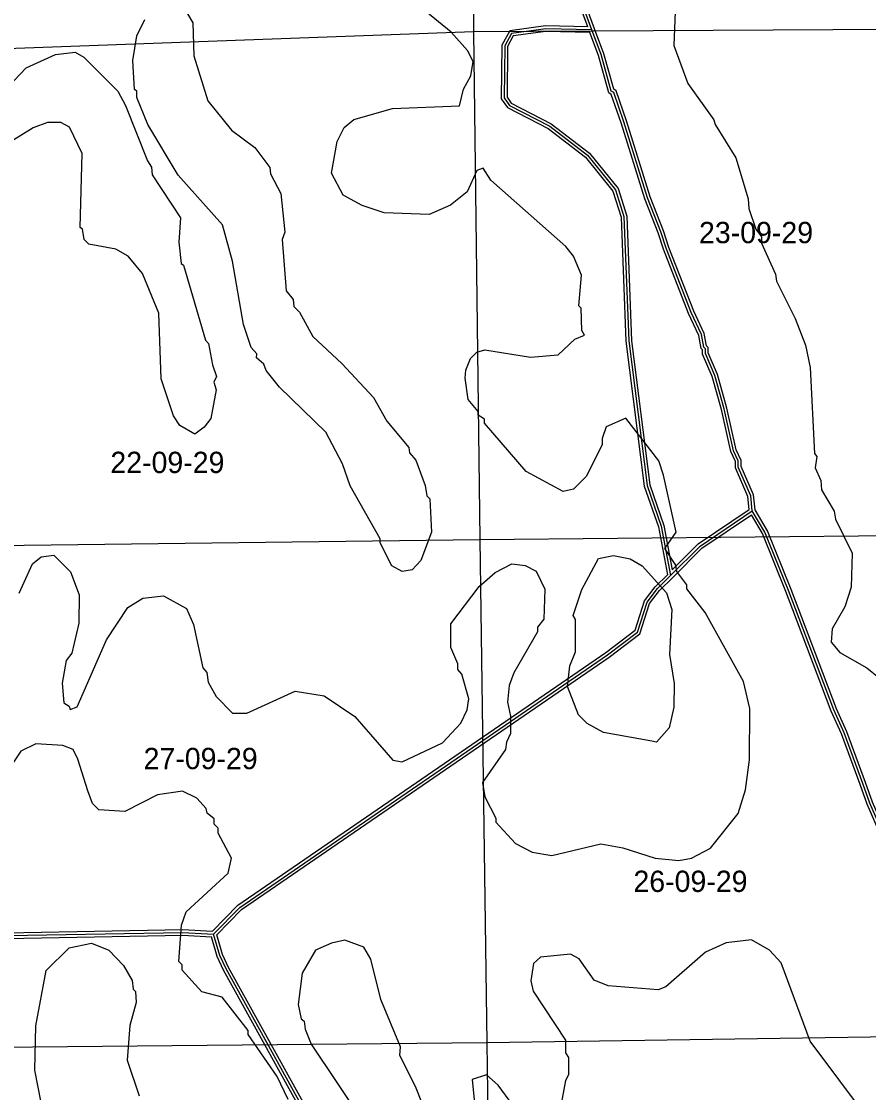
# Model space of a CAD drawing. Extents: x 418523 to 616617, y 1878279 to 2196743.
# Drawn here: x 537512 to 546458, y 1944432 to 1955739 of the extents above; entities that cross this region are included whole.
import ezdxf

# ---------------------------------------------------------------- set-up
doc = ezdxf.new("R2010")
doc.units = 0
for name, color, linetype in [('Level 1', 7, 'Continuous'), ('Level 2', 7, 'Continuous'), ('Level 31', 7, 'Continuous'), ('Level 32', 7, 'Continuous'), ('Level 7', 7, 'Continuous')]:
    doc.layers.add(name, color=color, linetype=linetype)

msp = doc.modelspace()

# ---------------------------------------------------------------- linework, layer by layer
at = {"layer": 'Level 1'}
for p, q in [((542261.9, 1960864.823), (542287.012, 1955627.983)), ((547481.582, 1955659.97), (542287.012, 1955627.983)), ((542287.012, 1955627.983), (537189.212, 1955443.42)), ((542287.012, 1955627.983), (542354.003, 1950270.999)), ((542354.003, 1950270.999), (547586.628, 1950320.921)), ((537172.318, 1950205.561), (542354.003, 1950270.999)), ((542354.003, 1950270.999), (542425.056, 1944958.031)), ((547661.714, 1945031.958), (542425.056, 1944958.031)), ((542425.056, 1944958.031), (537166.409, 1944906.157)), ((542425.056, 1944958.031), (542510.069, 1939605.013))]:
    msp.add_line(p, q, dxfattribs=at)
at = {"layer": 'Level 31'}
for points in [[(543536.273, 1955651.502), (543253.21, 1956414.586)], [(543536.273, 1955651.502), (543048.363, 1955662.452), (542686.936, 1955613.016), (542615.101, 1955481.595), (542609.598, 1954931.768), (542664.592, 1954851.958), (543090.92, 1954632.819), (543490, 1954326.127), (543785.729, 1953961.571), (543873.761, 1953678.381), (543925.326, 1952366.526), (544118.483, 1950838.597), (544267.048, 1950410.855), (544365.797, 1949888.351)], [(544585.354, 1952667.808), (544320.395, 1953343.916), (544262.509, 1953519.008), (544121.686, 1953877.998), (543873.95, 1954678.79), (543766.316, 1954987.496), (543741.286, 1955004.301), (543633.884, 1955388.282), (543536.273, 1955651.502)], [(545229.911, 1950573.77), (545213.876, 1950732.37), (545081.111, 1951032.783), (545081.311, 1951099.331), (545031.79, 1951207.848), (544932.793, 1951649.985), (544833.839, 1952000.482), (544734.216, 1952233.885), (544734.366, 1952284.068), (544717.908, 1952300.846), (544693.23, 1952434.381), (544585.354, 1952667.808)], [(544365.797, 1949888.351), (544678.856, 1950200.142), (545229.911, 1950573.77)], [(547722.323, 1944298.088), (547540.366, 1944732.096), (547391.465, 1945174.371), (547250.479, 1945499.891), (547242.443, 1945574.826), (546969.151, 1946259.3), (546679.239, 1947010.373), (546472.346, 1947485.917), (546397.711, 1947694.512), (546199.257, 1948228.581), (546091.386, 1948470.731), (545685.61, 1949538.901), (545611.251, 1949730.768), (545362.903, 1950348.268), (545229.911, 1950573.77)], [(539540.946, 1946104.221), (539816.833, 1946386.636), (543700.277, 1949052.156), (544017.897, 1949293.381), (544118.56, 1949609.816), (544227.58, 1949751.308), (544365.797, 1949888.351)], [(537159.029, 1946085.652), (539215.832, 1946121.616), (539540.946, 1946104.221)], [(541465.476, 1942589.307), (541324.406, 1942773.026), (541158.376, 1943098.648), (540892.971, 1943532.95), (539673.473, 1945736.878), (539606.919, 1945878.912), (539540.946, 1946104.221)]]:
    msp.add_lwpolyline(points, dxfattribs=at)
at = {"layer": 'Level 32'}
for points in [[(543564.401, 1955661.936), (543280.391, 1956427.574)], [(543492.783, 1955682.486), (543226.03, 1956401.599)], [(543492.783, 1955682.486), (543046.656, 1955692.499), (542667.872, 1955640.689), (542585.177, 1955489.399), (542579.505, 1954922.568), (542644.169, 1954828.724), (543074.791, 1954607.377), (543468.923, 1954304.488), (543758.794, 1953947.153), (543843.938, 1953673.251), (543895.4, 1952364.051), (544089.113, 1950831.721), (544237.981, 1950403.106), (544333.361, 1949898.435)], [(543515.23, 1955621.966), (543050.07, 1955632.406), (542706.001, 1955585.345), (542645.026, 1955473.791), (542639.692, 1954940.968), (542685.016, 1954875.192), (543107.049, 1954658.261), (543511.076, 1954347.766), (543812.664, 1953975.988), (543903.582, 1953683.51), (543955.252, 1952369.002), (544147.852, 1950845.475), (544296.115, 1950418.603), (544384.758, 1949949.575)], [(544612.962, 1952679.583), (544348.624, 1953354.105), (544290.736, 1953529.202), (544150.018, 1953887.923), (543902.453, 1954688.165), (543791.349, 1955006.824), (543767.198, 1955023.039), (543662.443, 1955397.554), (543564.402, 1955661.934)], [(544557.748, 1952656.032), (544292.166, 1953333.727), (544234.282, 1953508.815), (544093.352, 1953868.073), (543845.446, 1954669.415), (543741.283, 1954968.167), (543715.376, 1954985.562), (543605.325, 1955379.011), (543515.23, 1955621.966)], [(545198.263, 1950588.557), (545184.508, 1950724.606), (545051.091, 1951026.493), (545051.291, 1951092.851), (545003.198, 1951198.241), (544903.697, 1951642.626), (544805.491, 1951990.476), (544704.197, 1952227.793), (544704.33, 1952271.847), (544690.072, 1952286.38), (544664.415, 1952425.22), (544557.748, 1952656.032)], [(545259.097, 1950583.337), (545243.246, 1950740.133), (545111.131, 1951039.074), (545111.332, 1951105.81), (545060.382, 1951217.456), (544961.888, 1951657.344), (544862.188, 1952010.487), (544764.235, 1952239.976), (544764.404, 1952296.289), (544745.743, 1952315.311), (544722.046, 1952443.542), (544612.962, 1952679.583)], [(544384.759, 1949949.575), (544659.685, 1950223.391), (545198.263, 1950588.557)], [(547751.349, 1944306.446), (547568.452, 1944742.696), (547419.495, 1945185.137), (547279.822, 1945507.626), (547271.834, 1945582.123), (546997.077, 1946270.264), (546707, 1947021.764), (546500.256, 1947496.967), (546425.896, 1947704.791), (546227.049, 1948239.921), (546119.132, 1948482.171), (545713.62, 1949549.647), (545639.156, 1949741.786), (545389.894, 1950361.561), (545259.097, 1950583.337)], [(544386.968, 1949867.093), (544698.028, 1950176.895), (545220.301, 1950531.006)], [(547693.296, 1944289.729), (547512.28, 1944721.496), (547363.434, 1945163.605), (547221.136, 1945492.156), (547213.053, 1945567.531), (546941.226, 1946248.336), (546651.477, 1946998.982), (546444.437, 1947474.867), (546369.526, 1947684.233), (546171.466, 1948217.241), (546063.639, 1948459.291), (545657.601, 1949528.153), (545583.346, 1949719.75), (545335.913, 1950334.976), (545220.301, 1950531.006)], [(539528.981, 1946134.904), (539797.429, 1946409.705), (543682.706, 1949076.483), (543992.188, 1949311.527), (544091.571, 1949623.943), (544205.036, 1949771.204), (544333.361, 1949898.435)], [(539574.67, 1946095.811), (539836.237, 1946363.566), (543717.849, 1949027.829), (544043.606, 1949275.234), (544145.548, 1949595.688), (544250.123, 1949731.413), (544386.92, 1949867.046)], [(537159.126, 1946115.66), (539216.371, 1946151.631), (539528.981, 1946134.905)], [(537158.932, 1946055.641), (537159.581, 1946055.657), (539215.292, 1946091.601), (539518.126, 1946075.398)], [(541419.868, 1942599.443), (541298.932, 1942756.942), (541132.174, 1943083.991), (540867.034, 1943517.858), (539646.736, 1945723.236), (539578.775, 1945868.27), (539518.126, 1946075.398)], [(541480.521, 1942618.972), (541349.881, 1942789.11), (541184.578, 1943113.306), (540918.908, 1943548.041), (539700.211, 1945750.521), (539635.062, 1945889.555), (539574.67, 1946095.81)]]:
    msp.add_lwpolyline(points, dxfattribs=at)
at = {"layer": 'Level 7'}
for points in [[(544444.984, 1956567.983), (544399.81, 1955484.397), (544548.59, 1955083.79), (544822.452, 1954699.435), (544838.953, 1954649.353), (545054.594, 1954298.538), (545186.573, 1953864.62), (545194.615, 1953764.557), (545268.92, 1953547.543), (545327.013, 1953464.022), (545326.814, 1953397.331), (545475.822, 1953071.725), (545483.904, 1952996.663), (545682.734, 1952604.226), (545790.191, 1952320.431), (545839.456, 1952086.856), (545886.571, 1951178.026), (545911.442, 1951144.616), (545894.413, 1951027.942), (545952.346, 1950894.4), (545960.358, 1950794.328), (546093.015, 1950568.824), (546109.426, 1950485.392), (546283.346, 1950126.376), (546273.841, 1949767.937), (546206.493, 1949559.762), (546072.364, 1949326.765)], [(543113.615, 1946935.379), (543630.864, 1947058.759), (543864.15, 1947016.321), (544205.579, 1946906.833), (544455.576, 1946881.046), (544589.048, 1946905.628), (544789.481, 1947013.343), (545082.431, 1947379.196), (545158.24, 1947629.062), (545200.936, 1947945.711), (545202.667, 1948487.573), (545136.891, 1948771.209), (544730.731, 1949497.781), (544539.812, 1949748.484), (544539.942, 1949790.166), (544432.027, 1949932.247), (544423.916, 1949998.969), (544307.761, 1950174.391), (544425.031, 1950349.096), (544293.578, 1950949.739), (544244.045, 1951099.962), (543895.36, 1951551.238), (543686.656, 1951460.183), (543644.577, 1951335.27), (543644.349, 1951268.618), (543476.55, 1950935.678), (543342.739, 1950802.723), (543234.307, 1950778.081), (542843.145, 1950987.731), (542402.956, 1951497.647), (542403.086, 1951539.328), (542336.554, 1951581.248), (542336.683, 1951622.929), (542228.709, 1951748.331), (542196.085, 1951973.506), (542204.674, 1952056.837), (542255.123, 1952181.721), (542322.003, 1952248.214), (542405.465, 1952272.936), (542888.717, 1952196.37), (543180.583, 1952220.434), (543356.175, 1952386.601), (543456.336, 1952427.953), (543431.495, 1952478.074), (543423.911, 1952711.489), (543398.96, 1952736.599), (543425.016, 1953061.617), (543342.311, 1953261.981), (543259.267, 1953362.282), (542469.568, 1954065.048), (542386.604, 1954190.39), (542319.813, 1954165.579), (542219.054, 1953940.822), (542043.532, 1953799.666), (541818.159, 1953700.341), (541343.018, 1953718.555), (541109.861, 1953794.334), (540910.115, 1953903.364), (540785.828, 1954137.167), (540845.255, 1954470.426), (540920.774, 1954620.251), (541021.075, 1954703.294), (541429.912, 1954818.692), (542138.598, 1954849.752), (542180.866, 1955024.677), (542256.356, 1955166.171), (542281.824, 1955316.125), (542223.861, 1955433.037), (542049.414, 1955625.319), (541650.32, 1955951.721)], [(539265.656, 1955817.646), (539323.72, 1955725.786), (539330.946, 1955375.627), (539479.466, 1954899.958), (539728.577, 1954590.734), (539978.046, 1954406.513), (540135.782, 1954197.621), (540143.894, 1954130.889), (540251.61, 1953922.126), (540291.987, 1953513.516), (540266.747, 1953438.584), (540306.667, 1952896.592), (540381.401, 1952804.631), (540389.511, 1952729.569), (540447.664, 1952671.049), (540588.571, 1952412.165), (540896.102, 1952127.751), (541228.406, 1951768.208), (541369.313, 1951517.654), (541601.852, 1951241.811), (541609.984, 1951183.419), (541676.446, 1951108.198), (541775.633, 1950841.103), (541791.955, 1950732.671), (541825.196, 1950699.221), (541840.732, 1950349.032), (541731.405, 1950049.284), (541639.384, 1949949.541), (541530.971, 1949933.229), (541530.971, 1949933.229), (541422.768, 1949991.909), (541298.501, 1950234.083), (541298.641, 1950275.774), (540983.655, 1950835.322), (540901.04, 1951068.997), (540727.051, 1951403.012), (540236.711, 1951879.747), (540095.586, 1952055.27), (540070.764, 1952122.061), (539995.971, 1952188.981), (539996.101, 1952230.662), (539937.938, 1952297.543), (539855.362, 1952539.568), (539740.809, 1953206.831), (539633.641, 1953590.66), (539168.511, 1954117.356), (538845.086, 1954651.934), (538729.288, 1954935.729), (538729.517, 1955002.421), (538704.546, 1955019.151), (538688.881, 1955327.667), (538731.378, 1955585.964), (538815.297, 1955760.76)], [(537370.826, 1955048.443), (537563.216, 1955247.931), (537872.081, 1955388.638), (538080.596, 1955412.991), (538172.129, 1955362.681), (538529.453, 1955003.068), (538612.327, 1954852.726), (538843.881, 1954268.455), (538885.334, 1954201.604), (538893.406, 1954118.242), (539192.08, 1953667.096), (539174.553, 1953408.739), (539198.847, 1953183.554), (539223.828, 1953166.814), (539454.696, 1952374.108), (539487.937, 1952340.668), (539528.871, 1952115.453), (539570.165, 1951990.281), (539544.955, 1951931.989), (539569.707, 1951848.558), (539510.401, 1951548.65), (539443.421, 1951457.146), (539343.119, 1951382.444), (539185.024, 1951474.634), (539118.661, 1951574.896), (538986.551, 1951967.133), (538963.761, 1952659.119), (538790.04, 1953076.526), (538640.573, 1953260.378), (538507.419, 1953335.828), (538224.151, 1953386.766), (538174.29, 1953436.946), (538157.977, 1953545.389), (538133.006, 1953562.119), (538152.195, 1954345.707), (538019.687, 1954621.232), (537928.154, 1954671.542), (537786.431, 1954671.971), (537636.189, 1954614.106), (537402.306, 1954473.141)], [(537487.064, 1949704.45), (537629.762, 1950012.439), (537721.723, 1950087.172), (537855.136, 1950103.414), (538029.643, 1949927.802), (538120.589, 1949685.748), (538119.613, 1949385.641), (538043.576, 1949069.092), (537984.986, 1948994.26), (537942.53, 1948752.633), (537958.513, 1948544.159), (538016.766, 1948510.649), (538025.006, 1948477.268), (538100.097, 1948502.02), (538410.833, 1949209.631), (538636.992, 1949550.701), (538795.705, 1949650.216), (539012.549, 1949674.539), (539253.846, 1949540.369), (539328.351, 1949373.416), (539426.921, 1948914.587), (539468.432, 1948864.436), (539484.784, 1948764.334), (539567.688, 1948614.021), (539742.165, 1948438.4), (539892.218, 1948437.912), (540401.486, 1948669.694), (540709.764, 1948618.697), (541034.205, 1948400.906), (541432.871, 1947941.131), (541532.843, 1947924.131), (541958.65, 1948122.831), (542151.041, 1948330.649), (542218.191, 1948472.143), (542235.259, 1948588.786), (542161.043, 1948847.471), (542119.521, 1948897.622), (542119.721, 1948955.973), (542045.246, 1949131.266), (542046.032, 1949381.362), (542347.413, 1949772.226), (542514.634, 1949921.721), (542689.986, 1950012.866), (542831.64, 1949995.737), (542948.154, 1949937.017), (543039.239, 1949744.994), (543029.883, 1949428.206), (542962.933, 1949345.074), (542962.774, 1949295.053), (542711.305, 1948862.379), (542660.866, 1948729.166), (542643.608, 1948554.131), (542676.491, 1948403.978), (542675.905, 1948220.584), (542633.935, 1948129.011), (542625.336, 1948054.019), (542382.466, 1947704.677), (542406.989, 1947554.525), (542522.975, 1947329.081), (542522.846, 1947287.4), (542730.534, 1947061.627), (542905.309, 1946969.377), (543113.615, 1946935.379)], [(546072.364, 1949326.765), (546063.566, 1949185.051), (546154.91, 1949076.38), (546437.848, 1948917.11), (546570.873, 1948808.309), (546844.894, 1948473.975), (547052.164, 1948114.829), (547159.293, 1947722.691), (547241.351, 1947313.912), (547266.291, 1947297.172), (547340.338, 1946988.506), (547579.874, 1946304.133), (547579.715, 1946245.782), (547621.266, 1946203.971), (547819.868, 1945744.813), (547819.639, 1945678.121), (547935.466, 1945402.666), (547968.378, 1945269.184), (548018.171, 1945193.993), (548034.522, 1945093.891), (548092.615, 1945010.33), (548175.031, 1944718.304), (548763.182, 1943557.654)], [(539546.67, 1947263.6), (539546.868, 1947321.951), (539472.006, 1947380.531), (539463.835, 1947430.582), (539364.151, 1947539.284), (539214.326, 1947614.804), (538947.431, 1947573.969), (538605.086, 1947400.021), (538330.06, 1947417.577), (538263.557, 1947484.458), (538213.964, 1947618.011), (538106.676, 1947951.817), (538056.983, 1948051.989), (537948.741, 1948094.028), (537665.364, 1948111.615), (537506.721, 1948037.111), (537347.571, 1947795.843), (537305.373, 1947637.589), (537163.392, 1947438.476)], [(540329.323, 1944360.032), (540213.396, 1944602.146), (539906.353, 1945044.952), (539906.482, 1945086.633), (539632.531, 1945437.638), (539415.945, 1945496.686), (539208.286, 1945722.449), (539208.456, 1945780.801), (539175.234, 1945814.251), (539201.449, 1946197.651), (539251.927, 1946339.214), (539695.061, 1946746.25), (539728.929, 1946904.544), (539588.061, 1947171.768), (539588.221, 1947221.789), (539546.67, 1947263.6)], [(541820.77, 1944121.806), (541671.931, 1944497.433), (541506.241, 1944823.068), (541514.871, 1944914.741), (541308.068, 1945415.61), (541201.069, 1945841.088), (541126.436, 1945966.4), (540926.59, 1946042.039), (540784.767, 1946009.156), (540617.815, 1945934.683), (540475.315, 1945693.355), (540432.56, 1945360.066), (540465.412, 1945209.884), (540498.694, 1945184.773), (540506.766, 1945101.371), (540572.929, 1944942.789), (541120.524, 1944124.056)], [(546447.611, 1944165.318), (545841.666, 1944975.879), (545535.866, 1945802.185), (545411.251, 1945935.966), (545219.876, 1946044.956), (544952.98, 1946012.461), (544735.906, 1945913.106), (544317.913, 1945547.652), (544234.451, 1945514.571), (543709.389, 1945557.945), (543559.535, 1945616.794), (543401.858, 1945842.367), (543310.325, 1945892.677), (542993.449, 1945860.342), (542918.188, 1945793.92), (542892.591, 1945610.585), (542917.272, 1945502.143), (543257.398, 1944984.176), (543256.981, 1944850.792), (543290.161, 1944800.681), (543289.575, 1944617.277), (543256.025, 1944559.025), (543205.098, 1944275.748)], [(537719.916, 1944326.716), (537654.329, 1944668.704), (537664.171, 1945135.505), (537774.405, 1945718.72), (538016.936, 1945959.689), (538250.491, 1946008.963), (538433.656, 1945933.344), (538591.562, 1945774.432), (538682.736, 1945615.78), (538690.778, 1945524.047), (538715.689, 1945498.937), (538723.671, 1945382.195), (538656.193, 1945140.668), (538630.009, 1944773.939), (538753.847, 1944398.412)], [(542663.495, 1944352.512), (542547.28, 1944511.295), (542422.586, 1944620.056), (542272.373, 1944570.532), (542296.597, 1944320.337)]]:
    msp.add_lwpolyline(points, dxfattribs=at)
msp.add_lwpolyline([(544167.849, 1948140.751), (543659.626, 1948234.087), (543484.861, 1948326.366), (543393.447, 1948418.368), (543277.72, 1948718.833), (543303.417, 1948935.479), (543362.266, 1949085.373), (543363.341, 1949427.161), (543338.46, 1949468.911), (543431.047, 1949743.72), (543607.156, 1950068.28), (543765.67, 1950101.102), (543940.604, 1950067.194), (544065.418, 1949991.784), (544322.938, 1949707.531), (544380.732, 1949532.267), (544354.189, 1949057.156), (544403.225, 1948748.549), (544402.409, 1948498.463), (544351.711, 1948281.877), (544217.841, 1948132.282), (544167.849, 1948140.751)], close=True, dxfattribs=at)

# ---------------------------------------------------------------- texts
at = {"layer": 'Level 2'}
for s, p in [('23-09-29', (544667.385, 1953398.101)), ('22-09-29', (538451.286, 1950971.516)), ('27-09-29', (538802.23, 1947845.576)), ('26-09-29', (543974.796, 1946549.336))]:
    msp.add_text(s, height=225, dxfattribs=at).set_placement(p)

doc.saveas('drawing.dxf')
